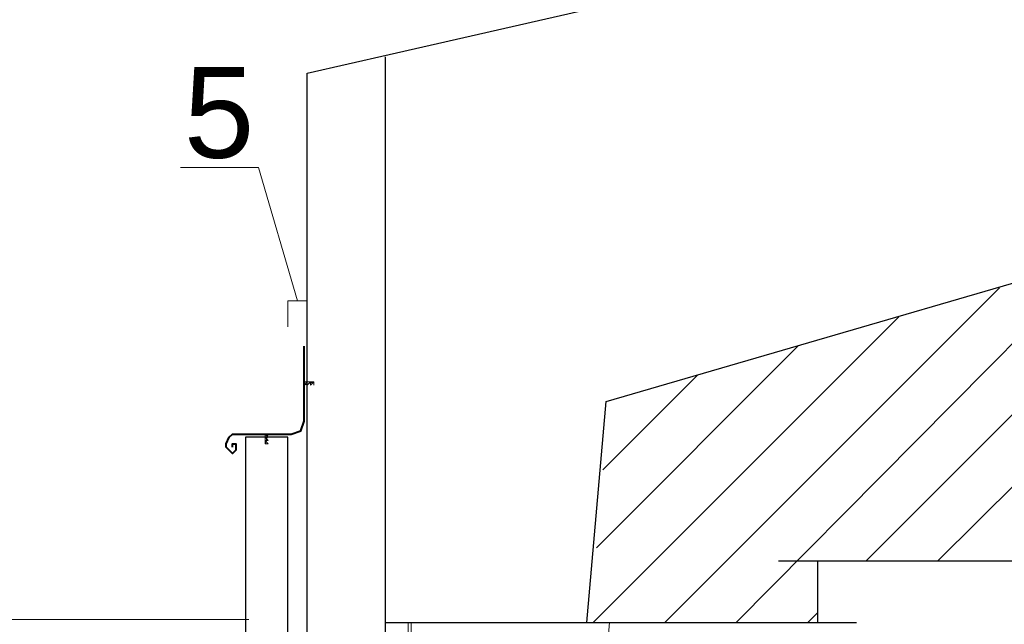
# Model space of a CAD drawing. Header units: metres. Extents: x 5.7 to 89.8, y 4 to 63.5.
# Tile 304 of 475: x 43.4 to 46.4, y 35.2 to 37. Entities that reach past the tile are written whole.
import ezdxf

# ---------------------------------------------------------------- set-up
doc = ezdxf.new("R2010")
doc.units = ezdxf.units.M
doc.header["$MEASUREMENT"] = 0
for name, color, linetype in [('PDF17_dim', 7, 'Continuous'), ('PDF17_hatch-borshi', 7, 'Continuous'), ('PDF17_hatch-plan', 7, 'Continuous'), ('PDF17_kaff', 7, 'Continuous'), ('PDF17_makos plan', 7, 'Continuous'), ('PDF17_Text', 7, 'Continuous'), ('PDF17_wall', 7, 'Continuous')]:
    doc.layers.add(name, color=color, linetype=linetype)
doc.styles.add('PDF Arial', font='arial.ttf')

msp = doc.modelspace()

# ---------------------------------------------------------------- linework, layer by layer
at = {"layer": 'PDF17_dim', "lineweight": 20}
for points in [[(44.2586, 36.1908), (44.143, 36.5857), (43.9119, 36.5857)], [(44.2875, 36.1138), (44.2875, 36.1908), (44.2297, 36.1908), (44.2297, 36.1138)]]:
    msp.add_lwpolyline(points, dxfattribs=at)
at = {"layer": 'PDF17_hatch-borshi', "lineweight": 18}
for points in [[(44.5282, 35.2374), (44.5282, 35.2374)], [(44.5475, 35.2374), (44.5475, 35.2374)], [(44.5475, 35.2374), (44.5475, 35.2374)], [(44.5571, 35.2374), (44.5571, 35.2374)], [(44.5668, 35.2374), (44.5668, 35.2374)]]:
    msp.add_lwpolyline(points, dxfattribs=at)
at = {"layer": 'PDF17_hatch-plan', "lineweight": 18}
for points in [[(46.1559, 35.4203), (47.225, 36.4798)], [(45.944, 35.4203), (46.9264, 36.4027)], [(45.5588, 35.2374), (46.6278, 36.316)], [(45.3469, 35.2374), (46.3389, 36.2294)], [(45.135, 35.2374), (46.0403, 36.1427)], [(45.1446, 35.4589), (45.7418, 36.056)], [(45.1639, 35.69), (45.4432, 35.9693)], [(45.7707, 35.2374), (45.7996, 35.2662)]]:
    msp.add_lwpolyline(points, dxfattribs=at)
at = {"layer": 'PDF17_kaff', "lineweight": 20}
for points in [[(44.2778, 35.9501), (44.2778, 35.9404), (44.3067, 35.9501), (44.2778, 35.9501), (44.2778, 35.9404), (44.2778, 35.9501), (44.2778, 35.9404), (44.2778, 35.9501), (44.2778, 35.9404), (44.2875, 35.9501), (44.2778, 35.9404), (44.2875, 35.9501)], [(44.3067, 35.9404), (44.3067, 35.9501), (44.3067, 35.9404), (44.3067, 35.9501), (44.2971, 35.9404), (44.2971, 35.9501), (44.2971, 35.9404), (44.2971, 35.9501), (44.2971, 35.9404), (44.2971, 35.9501), (44.2875, 35.9404), (44.2971, 35.9501)], [(44.1719, 35.796), (44.1623, 35.796), (44.1719, 35.7863), (44.1623, 35.796), (44.1719, 35.7863)], [(44.1623, 35.796), (44.1623, 35.796)], [(44.1623, 35.7671), (44.1719, 35.7671), (44.1623, 35.7671), (44.1719, 35.7671), (44.1623, 35.7767), (44.1719, 35.7767), (44.1623, 35.7767), (44.1719, 35.7767), (44.1623, 35.7767), (44.1719, 35.7767), (44.1623, 35.7863), (44.1719, 35.7767)], [(44.1719, 35.796), (44.1719, 35.796)], [(44.1719, 35.796), (44.1719, 35.796)], [(44.1141, 35.247), (42.9102, 35.247)], [(44.586, 35.2374), (44.586, 31.1537), (44.5957, 31.1537), (44.5957, 35.2374)], [(45.1832, 35.2374), (44.8268, 31.1345)]]:
    msp.add_lwpolyline(points, dxfattribs=at)
for points in [[(44.2875, 35.9404), (44.2875, 35.9501), (44.2875, 35.9404), (44.2875, 35.9501)], [(44.1623, 35.796), (44.1719, 35.796), (44.1623, 35.796), (44.1719, 35.796), (44.1623, 35.7671), (44.1623, 35.796), (44.1719, 35.796)], [(44.1623, 35.7863), (44.1719, 35.7863), (44.1623, 35.7863), (44.1719, 35.7863)]]:
    msp.add_lwpolyline(points, close=True, dxfattribs=at)
at = {"layer": 'PDF17_makos plan', "color": 254, "lineweight": 40, "true_color": 0xfcb5ed}
msp.add_lwpolyline([(44.066, 35.7574), (44.066, 35.7671), (44.0756, 35.7671), (44.0756, 35.7574), (44.0756, 35.7478), (44.066, 35.7382), (44.0563, 35.7478), (44.0467, 35.7574), (44.0467, 35.7671), (44.0563, 35.7863), (44.066, 35.796), (44.2393, 35.796), (44.2682, 35.8056), (44.2778, 35.8345), (44.2778, 36.056)], dxfattribs=at)
at = {"layer": 'PDF17_wall', "lineweight": 25}
for points in [[(44.2875, 35.0062), (44.2875, 36.865), (55.9316, 39.5136), (67.5853, 36.8458)], [(45.1158, 35.2374), (45.1735, 35.8923), (55.9316, 39.0224), (66.9497, 35.8923), (67.0075, 35.2374)], [(44.5186, 36.9132), (44.5186, 35.0158), (44.5186, 30.8359)], [(44.2297, 35.1314), (44.2297, 35.7863), (44.1045, 35.7863), (44.1045, 35.1314)], [(44.1623, 35.7863), (44.1045, 35.7863)], [(44.2297, 35.7863), (44.1719, 35.7863)], [(45.684, 35.4203), (49.5365, 35.4203)], [(45.7996, 35.4203), (45.7996, 35.2374)], [(44.5186, 35.2374), (45.9151, 35.2374)]]:
    msp.add_lwpolyline(points, dxfattribs=at)

# ---------------------------------------------------------------- texts
at = {"layer": 'PDF17_Text', "insert": (43.9215, 36.6101), "char_height": 0.2689, "attachment_point": 7, "style": 'PDF Arial'}
msp.add_mtext('5', dxfattribs=at)

doc.saveas('drawing.dxf')
